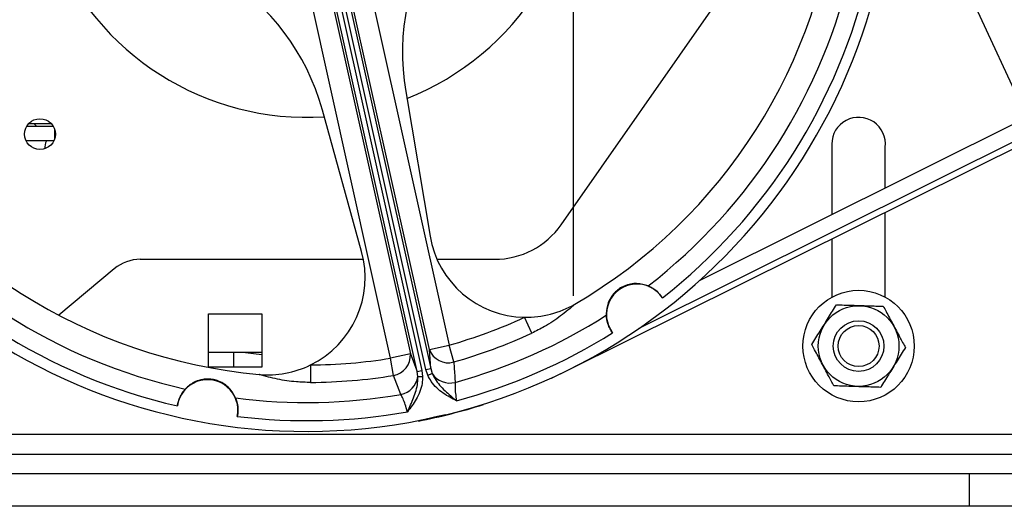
# Model space of a CAD drawing. Header units: inches. Extents: x 170 to 284, y 215 to 248.
# Tile 835 of 1056: x 236.075 to 236.28, y 225.237 to 225.339. Entities that reach past the tile are written whole.
import ezdxf

# ---------------------------------------------------------------- set-up
doc = ezdxf.new("R2010")
doc.units = ezdxf.units.IN
doc.header["$LTSCALE"] = 0.25
doc.header["$MEASUREMENT"] = 0
doc.layers.add('ANNOTATIONS', color=1, linetype='Continuous')
doc.layers.add('RH FRONT OF HOOD', color=7, linetype='Continuous')
doc.styles.add('ARIAL', font='arial.ttf', dxfattribs={"height": 0.09375})
doc.dimstyles.new('STANDARD$0', dxfattribs={"dimtxt": 0.09375, "dimasz": 0.09375, "dimexe": 0.03125, "dimexo": 0.046875, "dimgap": 0.09, "dimtad": 0, "dimtih": 1, "dimtoh": 1, "dimdec": 4, "dimzin": 0, "dimdsep": 46, "dimtxsty": 'ARIAL', "dimcen": 0.09, "dimadec": 0, "dimazin": 0, "dimtfac": 1, "dimtdec": 4, "dimtofl": 0, "dimtmove": 0, "dimatfit": 1, "dimfxl": 1, "dimtolj": 1, "dimtzin": 0, "dimarcsym": 0})

# ---------------------------------------------------------------- blocks, each defined once
blk = doc.blocks.new('*D84')
at = {"layer": 'ANNOTATIONS', "color": 0, "lineweight": -2, "transparency": 16777216}
for p, q in [((235.2910738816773, 225.6576941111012), (235.2910738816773, 226.0615542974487)), ((236.1899014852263, 225.2816237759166), (236.1899014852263, 226.0615542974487)), ((235.1973238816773, 226.0303042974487), (235.1035738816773, 226.0303042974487)), ((236.2836514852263, 226.0303042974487), (236.3774014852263, 226.0303042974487))]:
    blk.add_line(p, q, dxfattribs=at)
at = {"layer": 'ANNOTATIONS', "color": 0, "transparency": 16777216}
for points in [[(235.1973238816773, 226.0459292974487), (235.1973238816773, 226.0146792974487), (235.2910738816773, 226.0303042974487)], [(236.2836514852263, 226.0459292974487), (236.2836514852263, 226.0146792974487), (236.1899014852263, 226.0303042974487)]]:
    blk.add_solid(points, dxfattribs=at)
at = {"layer": 'defpoints', "color": 0, "transparency": 16777216}
for p in [(236.1899014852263, 226.0303042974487), (235.2910738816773, 225.6108191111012), (236.1899014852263, 225.2347487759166)]:
    blk.add_point(p, dxfattribs=at)
at = {"layer": 'ANNOTATIONS', "color": 0, "transparency": 16777216, "insert": (234.6019627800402, 226.0303042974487), "char_height": 0.09375, "attachment_point": 5, "style": 'ARIAL'}
blk.add_mtext('\\A1;PROJECTION', dxfattribs=at)
blk = doc.blocks.new('*D86')
at = {"layer": 'ANNOTATIONS', "color": 0, "lineweight": -2, "transparency": 16777216}
for p, q in [((236.2367764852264, 225.2379811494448), (237.5713035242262, 225.2379811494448)), ((237.5400535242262, 225.1442311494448), (237.5400535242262, 222.8822775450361)), ((237.5400535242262, 220.1854637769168), (237.5400535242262, 222.4474173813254)), ((237.0748839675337, 220.0917137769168), (237.5713035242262, 220.0917137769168))]:
    blk.add_line(p, q, dxfattribs=at)
at = {"layer": 'ANNOTATIONS', "color": 0, "transparency": 16777216}
for points in [[(237.5244285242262, 225.1442311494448), (237.5556785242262, 225.1442311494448), (237.5400535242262, 225.2379811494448)], [(237.5244285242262, 220.1854637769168), (237.5556785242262, 220.1854637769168), (237.5400535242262, 220.0917137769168)]]:
    blk.add_solid(points, dxfattribs=at)
at = {"layer": 'defpoints', "color": 0, "transparency": 16777216}
for p in [(236.1899014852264, 225.2379811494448), (237.0280089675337, 220.0917137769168), (237.5400535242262, 220.0917137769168)]:
    blk.add_point(p, dxfattribs=at)
at = {"layer": 'ANNOTATIONS', "color": 0, "transparency": 16777216, "insert": (237.5400535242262, 222.6648474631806), "char_height": 0.09375, "attachment_point": 5, "style": 'ARIAL'}
blk.add_mtext('\\A1;TOTAL\\PHEIGHT', dxfattribs=at)

msp = doc.modelspace()

# ---------------------------------------------------------------- hatches: boundary and pattern name
at = {"layer": 'RH FRONT OF HOOD'}
h = msp.add_hatch(dxfattribs=at)
h.set_pattern_fill('ANSI31', color=256, scale=0.34241245, angle=2.8e-322, style=0)
h.set_pattern_definition([(45, (225.4529552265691, 218.4993357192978), (-0.03026527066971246, 0.03026527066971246), [])])
edge = h.paths.add_edge_path(flags=0)
edge.add_arc((235.7395956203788, 224.3915581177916), 0.021400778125, 89.9999999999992, 390.52248781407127, ccw=False)
edge.add_line((235.7395956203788, 224.4129588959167), (235.8123582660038, 224.4129588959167))
edge.add_arc((235.8123582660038, 224.8238538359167), 0.4108949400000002, 270, 450.0000000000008)
edge.add_line((235.8123582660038, 225.2347487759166), (235.3287006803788, 225.2347487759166))
edge.add_arc((235.3287006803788, 225.2390289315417), 0.004280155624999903, 180.0000000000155, 269.9999999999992, ccw=False)
edge.add_line((235.3244205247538, 225.2390289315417), (235.3244205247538, 225.2818304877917))
edge.add_arc((235.3287006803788, 225.2818304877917), 0.004280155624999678, 360, 540, ccw=False)
edge.add_line((235.3329808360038, 225.2818304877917), (235.3329808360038, 225.2390289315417))
edge.add_line((235.3329808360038, 225.2390289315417), (235.3297484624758, 225.2390289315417))
edge.add_line((235.3297484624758, 225.2390289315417), (235.3297484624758, 225.2818304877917))
edge.add_arc((235.3287006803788, 225.2818304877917), 0.001047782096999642, 360, 540.0000000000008)
edge.add_line((235.3276528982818, 225.2818304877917), (235.3276528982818, 225.2390289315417))
edge.add_arc((235.3287006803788, 225.2390289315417), 0.001047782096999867, 180, 270)
edge.add_line((235.3287006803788, 225.2379811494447), (235.8123582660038, 225.2379811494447))
edge.add_arc((235.8123582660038, 224.8238538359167), 0.4141273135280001, 269.9999999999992, 450, ccw=False)
edge.add_line((235.8123582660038, 224.4097265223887), (235.7395956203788, 224.4097265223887))
edge.add_arc((235.7395956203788, 224.3915581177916), 0.018168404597, 450.0000000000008, 750.5224878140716)
edge.add_arc((235.754343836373, 224.4002532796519), 0.001047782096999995, 390.5224878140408, 495.0000000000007)
edge.add_line((235.753602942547, 224.4009941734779), (235.7449077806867, 224.3922990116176))
edge.add_line((235.7449077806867, 224.3922990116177), (235.7426221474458, 224.3945846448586))
edge.add_line((235.7426221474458, 224.3945846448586), (235.751317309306, 224.4032798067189))
edge.add_arc((235.754343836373, 224.4002532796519), 0.004280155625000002, 390.522487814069, 495.0000000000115, ccw=False)

# ---------------------------------------------------------------- linework, layer by layer
for p, q in [((236.4151128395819, 225.3786778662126), (236.1888006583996, 225.2661522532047)), ((236.4126990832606, 225.3788893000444), (236.2034755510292, 225.2748604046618)), ((236.4074905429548, 225.3799733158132), (236.2161394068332, 225.2848308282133)), ((236.1873017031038, 225.2963982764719), (236.2340696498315, 225.3631898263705)), ((236.2641490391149, 225.3618967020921), (236.2841728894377, 225.3186580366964)), ((236.1591843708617, 225.2663180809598), (236.1411255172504, 225.3474309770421)), ((236.1421094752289, 225.3476500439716), (236.1601683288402, 225.2665371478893)), ((236.1598812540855, 225.2704474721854), (236.1426905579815, 225.3476609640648)), ((236.1467903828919, 225.348573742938), (236.1639810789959, 225.2713602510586)), ((236.1518294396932, 225.2686548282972), (236.1346387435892, 225.3458683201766)), ((236.1387385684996, 225.3467810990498), (236.1559292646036, 225.2695676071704)), ((236.1573282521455, 225.2659048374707), (236.1392693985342, 225.3470177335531)), ((236.1402533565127, 225.3472368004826), (236.158312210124, 225.2661239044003)), ((236.1549632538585, 225.3240947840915), (236.1600344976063, 225.2940265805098)), ((236.1457871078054, 225.2908545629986), (236.1376229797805, 225.3202341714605)), ((236.0761154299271, 225.3168647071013), (236.0816266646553, 225.3168647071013)), ((236.081284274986, 225.317337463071), (236.0764578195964, 225.317337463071)), ((236.0781693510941, 225.3168647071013), (236.0776370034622, 225.317337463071)), ((236.0819477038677, 225.3143337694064), (236.0819477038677, 225.3161249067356)), ((236.0817532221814, 225.3138290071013), (236.075988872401, 225.3138290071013)), ((236.0817067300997, 225.3137371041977), (236.0815956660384, 225.3138290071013)), ((236.0819984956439, 225.3145315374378), (236.0819477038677, 225.3144722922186)), ((236.2436117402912, 225.313138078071), (236.2436117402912, 225.2984904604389)), ((236.2547426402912, 225.3040249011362), (236.2547426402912, 225.3125253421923)), ((236.2547426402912, 225.2813492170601), (236.2547426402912, 225.2989395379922)), ((236.2436117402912, 225.2934050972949), (236.2436117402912, 225.2813307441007)), ((236.0997460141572, 225.289206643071), (236.1461716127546, 225.289206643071)), ((236.1614819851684, 225.289206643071), (236.1734867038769, 225.289206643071)), ((236.0943257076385, 225.2872338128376), (236.0828102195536, 225.2775711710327)), ((236.1139569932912, 225.277890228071), (236.1250541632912, 225.277890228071)), ((236.1139569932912, 225.266793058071), (236.1139569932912, 225.277890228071)), ((236.1250541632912, 225.277890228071), (236.1250541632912, 225.266793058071)), ((236.1811935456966, 225.273858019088), (236.1796765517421, 225.2771567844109)), ((236.1139569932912, 225.269879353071), (236.1250474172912, 225.269879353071)), ((236.1191253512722, 225.269879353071), (236.1191253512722, 225.266793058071)), ((236.1250474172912, 225.269879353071), (236.1250474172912, 225.266793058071)), ((236.1598812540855, 225.2704474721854), (236.1639810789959, 225.2713602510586)), ((236.1601683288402, 225.2665371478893), (236.1598812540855, 225.2704474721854)), ((236.1649723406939, 225.2678673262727), (236.1639810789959, 225.2713602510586)), ((236.1559292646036, 225.2695676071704), (236.1518294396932, 225.2686548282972)), ((236.152413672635, 225.2650712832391), (236.1518294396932, 225.2686548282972)), ((236.1559292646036, 225.2695676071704), (236.1573282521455, 225.2659048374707)), ((236.1250541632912, 225.266793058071), (236.1139569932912, 225.266793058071)), ((236.135157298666, 225.2672450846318), (236.1351830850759, 225.2636143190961)), ((236.1573282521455, 225.2659048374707), (236.158312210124, 225.2661239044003)), ((236.1574811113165, 225.2648331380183), (236.1573282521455, 225.2659048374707)), ((236.158312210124, 225.2661239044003), (236.1584737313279, 225.2648683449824)), ((236.1591843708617, 225.2663180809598), (236.1601683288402, 225.2665371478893)), ((236.159570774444, 225.2651125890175), (236.1591843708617, 225.2663180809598)), ((236.159570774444, 225.2651125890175), (236.160484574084, 225.2655018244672)), ((236.1601683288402, 225.2665371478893), (236.160484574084, 225.2655018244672)), ((236.1888006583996, 225.2661522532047), (236.1852409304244, 225.264453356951)), ((236.1539567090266, 225.2611074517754), (236.152413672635, 225.2650712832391)), ((236.1574811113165, 225.2648331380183), (236.1584737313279, 225.2648683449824)), ((236.1586312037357, 225.2558821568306), (236.1586361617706, 225.2558598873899)), ((236.1609408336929, 225.2563729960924), (236.1586361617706, 225.2558598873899)), ((236.1632455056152, 225.256886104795), (236.1609408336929, 225.2563729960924)), ((236.1632405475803, 225.2569083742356), (236.1632455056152, 225.256886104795)), ((236.3293802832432, 225.252778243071), (235.7410584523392, 225.252778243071)), ((235.7490203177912, 225.248730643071), (236.3214184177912, 225.248730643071)), ((235.7490203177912, 225.244683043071), (236.3214184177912, 225.244683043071)), ((236.272276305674, 225.2379811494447), (236.272276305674, 225.244683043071)), ((235.8307950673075, 225.2379811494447), (236.272276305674, 225.2379811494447))]:
    msp.add_line(p, q, dxfattribs=at)
at = {"layer": 'RH FRONT OF HOOD', "flags": 128}
msp.add_lwpolyline([(236.1210657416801, 225.269879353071), (236.1232737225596, 225.2696210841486), (236.1250541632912, 225.269446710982)], dxfattribs=at)
at = {"layer": 'RH FRONT OF HOOD'}
for centre, radius in [((236.0788710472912, 225.315229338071), 0.003204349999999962), ((236.2491940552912, 225.271177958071), 0.01158625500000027), ((236.2491940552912, 225.271177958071), 0.008387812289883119), ((236.2491940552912, 225.271177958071), 0.005270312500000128), ((236.2491940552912, 225.271177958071), 0.004258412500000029)]:
    msp.add_circle(centre, radius, dxfattribs=at)
for centre, radius, start, end in [((236.1343874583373, 225.375639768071), 0.1221869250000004, 283.6587680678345, 11.44430059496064), ((236.2027748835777, 225.332158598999), 0.04848687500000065, 105.5297698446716, 189.5732988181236), ((236.1343874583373, 225.375639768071), 0.05691937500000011, 291.4525500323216, 3.650518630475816), ((236.1343874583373, 225.375639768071), 0.1108046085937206, 300.233960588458, 354.8691080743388), ((236.0909062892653, 225.3072523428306), 0.04848687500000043, 15.5297698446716, 99.5732988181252), ((236.1343874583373, 225.375639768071), 0.05691937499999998, 201.4525500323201, 273.6505186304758), ((236.1343874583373, 225.375639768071), 0.1161921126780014, 307.6715088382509, 347.4315598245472), ((236.1343874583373, 225.375639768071), 0.1199682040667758, 308.0714228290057, 347.0316458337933), ((236.1343874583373, 225.375639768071), 0.1221869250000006, 193.6587680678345, 281.4443005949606), ((236.1343874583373, 225.375639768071), 0.1108046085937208, 210.2339605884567, 264.8691080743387), ((236.2491940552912, 225.313138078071), 0.005582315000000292, 353.6983025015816, 180), ((236.0828919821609, 225.3124214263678), 0.003026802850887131, 152.2872675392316, 184.458989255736), ((236.1343874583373, 225.375639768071), 0.1161921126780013, 217.6715088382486, 257.4315598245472), ((236.1343874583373, 225.375639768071), 0.1199682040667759, 218.0714228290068, 257.0316458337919), ((236.1734867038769, 225.306071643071), 0.016865, 270, 325.0000000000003), ((236.1799906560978, 225.2973923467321), 0.02023800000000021, 189.5732988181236, 269.110703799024), ((236.1262879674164, 225.285436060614), 0.02023800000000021, 295.9923648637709, 15.52976984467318), ((236.0997460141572, 225.280774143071), 0.008432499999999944, 90, 129.9999999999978), ((236.2030596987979, 225.2777531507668), 0.006324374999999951, 32.97867111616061, 217.1243975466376), ((236.1799906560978, 225.2973923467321), 0.02023800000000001, 269.110703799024, 300.2339605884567), ((236.1343874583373, 225.375639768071), 0.1083974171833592, 285.8434811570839, 294.6961496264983), ((236.1343874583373, 225.375639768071), 0.1161921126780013, 285.4070138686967, 302.4315598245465), ((236.1343874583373, 225.375639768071), 0.1120282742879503, 285.8434811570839, 294.6961496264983), ((236.1343874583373, 225.375639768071), 0.1199682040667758, 285.0537021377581, 302.0316458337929), ((236.1638165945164, 225.2718997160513), 0.004194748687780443, 200.2553838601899, 285.9931333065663), ((236.1343874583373, 225.375639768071), 0.1083974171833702, 270.4069190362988, 279.2595875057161), ((236.1517495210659, 225.2692131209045), 0.004194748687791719, 279.1099353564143, 4.847684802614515), ((236.1262879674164, 225.285436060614), 0.02023800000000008, 264.8691080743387, 295.9923648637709), ((236.1641630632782, 225.2678457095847), 0.004361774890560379, 212.5047532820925, 284.5207996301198), ((236.1137297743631, 225.2578648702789), 0.006324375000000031, 347.9786711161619, 172.1243975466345), ((236.1343874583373, 225.375639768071), 0.1120282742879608, 270.4069190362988, 279.2595875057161), ((236.15315568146, 225.2653950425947), 0.004361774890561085, 280.5822690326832, 352.5983153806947), ((236.1343874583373, 225.375639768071), 0.1161921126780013, 262.6715088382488, 279.6960547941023), ((236.1343874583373, 225.375639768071), 0.1199682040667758, 263.0714228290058, 280.0493665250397), ((236.1343634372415, 225.3756367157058), 0.12227125, 280.9615175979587, 287.503328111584), ((235.7790065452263, 224.8238538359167), 0.4141273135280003, 270, 90)]:
    msp.add_arc(centre, radius, start, end, dxfattribs=at)
for points, knots in [([(236.2053963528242, 225.2836705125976), (236.2046513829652, 225.2839137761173), (236.2036031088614, 225.2842560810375), (236.2017898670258, 225.284108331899), (236.2005555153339, 225.2837456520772), (236.1994475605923, 225.2831387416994), (236.198543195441, 225.2824090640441), (236.1976760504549, 225.2813844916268), (236.1968663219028, 225.2797918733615), (236.1966675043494, 225.2784976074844), (236.1966959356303, 225.2776941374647), (236.1967003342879, 225.2775698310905)], [0, 0, 0, 0, 0.2359321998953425, 0.3319887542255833, 0.4289037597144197, 0.4920882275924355, 0.5554148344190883, 0.6317140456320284, 0.7480440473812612, 0.9610194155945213, 1, 1, 1, 1]), ([(236.2053963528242, 225.2836705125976), (236.2056428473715, 225.2835581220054), (236.2061913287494, 225.2833080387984), (236.2072380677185, 225.2825795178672), (236.2079885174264, 225.2817592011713), (236.2083134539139, 225.2812728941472), (236.208365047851, 225.2811956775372)], [0, 0, 0, 0, 0.2792249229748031, 0.621310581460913, 0.9398710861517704, 0.9999999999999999, 0.9999999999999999, 0.9999999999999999, 0.9999999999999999]), ([(236.1901811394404, 225.2799071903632), (236.1901727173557, 225.2798995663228), (236.1892298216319, 225.2790460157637), (236.1872248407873, 225.2773909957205), (236.1841982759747, 225.2753481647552), (236.1820843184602, 225.274299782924), (236.1811935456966, 225.273858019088)], [0, 0, 0, 0, 0.00324894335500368, 0.3637359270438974, 0.7318930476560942, 1, 1, 1, 1]), ([(236.2394621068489, 225.2714919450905), (236.2400298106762, 225.2724058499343), (236.2411820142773, 225.2742606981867), (236.2429312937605, 225.2770767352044), (236.2440577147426, 225.2788900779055), (236.2446000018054, 225.2797630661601)], [0, 0, 0, 0, 0.3349620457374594, 0.679834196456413, 1, 1, 1, 1]), ([(236.2446000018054, 225.2797630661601), (236.2456753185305, 225.2797283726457), (236.2478577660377, 225.2796579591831), (236.2511711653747, 225.2795510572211), (236.2533047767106, 225.2794822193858), (236.2543319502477, 225.2794490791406)], [0, 0, 0, 0, 0.3349620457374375, 0.6798341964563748, 1, 1, 1, 1]), ([(236.2543319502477, 225.2794490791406), (236.2545248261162, 225.2790886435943), (236.2551810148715, 225.2778623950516), (236.2563416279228, 225.2756935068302), (236.2576984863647, 225.2731578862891), (236.2585514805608, 225.271563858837), (236.2589260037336, 225.2708639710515)], [0, 0, 0, 0, 0.1280535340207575, 0.4356547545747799, 0.7522135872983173, 1, 1, 1, 1]), ([(236.1980171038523, 225.2739360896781), (236.1978324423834, 225.2742043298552), (236.1974144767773, 225.274811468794), (236.196988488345, 225.2758421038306), (236.196756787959, 225.2768368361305), (236.196718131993, 225.2773387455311), (236.1967003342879, 225.2775698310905)], [0, 0, 0, 0, 0.2096432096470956, 0.4745096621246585, 0.7580574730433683, 0.9999999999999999, 0.9999999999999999, 0.9999999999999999, 0.9999999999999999]), ([(236.2440561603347, 225.2629068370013), (236.2436816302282, 225.2636067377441), (236.2428425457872, 225.2651747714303), (236.2414864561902, 225.2677089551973), (236.2403250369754, 225.2698793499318), (236.239654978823, 225.2711315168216), (236.2394621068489, 225.2714919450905)], [0, 0, 0, 0, 0.2477854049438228, 0.5551299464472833, 0.8719469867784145, 0.9999999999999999, 0.9999999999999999, 0.9999999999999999, 0.9999999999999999]), ([(236.2589260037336, 225.2708639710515), (236.2583582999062, 225.2699500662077), (236.2572060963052, 225.2680952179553), (236.2554568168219, 225.2652791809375), (236.2543303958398, 225.2634658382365), (236.2537881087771, 225.2625928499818)], [0, 0, 0, 0, 0.3349620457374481, 0.6798341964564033, 1, 1, 1, 1]), ([(236.1649723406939, 225.2678673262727), (236.1650414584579, 225.2668345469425), (236.1651361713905, 225.265419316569), (236.1652310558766, 225.2640053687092), (236.1652566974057, 225.2636232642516)], [0, 0, 0, 0, 0.7297605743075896, 1, 1, 1, 1]), ([(236.160484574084, 225.2655018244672), (236.160668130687, 225.2651133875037), (236.1613123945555, 225.2637500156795), (236.1631015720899, 225.2618719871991), (236.1647210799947, 225.2604761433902), (236.1655421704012, 225.2597918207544), (236.1655461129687, 225.2597885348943)], [0, 0, 0, 0, 0.1669614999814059, 0.5860168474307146, 0.998012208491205, 1, 1, 1, 1]), ([(236.1195662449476, 225.2603968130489), (236.1192114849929, 225.2610955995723), (236.1187122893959, 225.26207888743), (236.1173256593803, 225.2632565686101), (236.1161963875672, 225.2638729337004), (236.1149837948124, 225.2642272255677), (236.1138283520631, 225.2643507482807), (236.1124907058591, 225.2642394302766), (236.1107919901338, 225.2636858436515), (236.1097362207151, 225.2629112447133), (236.1091881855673, 225.2623230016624), (236.1091033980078, 225.2622319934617)], [0, 0, 0, 0, 0.2359321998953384, 0.3319887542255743, 0.4289037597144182, 0.4920882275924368, 0.5554148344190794, 0.6317140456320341, 0.7480440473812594, 0.9610194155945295, 1, 1, 1, 1]), ([(236.1351830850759, 225.2636143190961), (236.1341890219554, 225.2636364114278), (236.131860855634, 225.2636881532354), (236.1282525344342, 225.2642485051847), (236.1257327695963, 225.2648943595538), (236.1244889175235, 225.2652758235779), (236.1244780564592, 225.2652791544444)], [0, 0, 0, 0, 0.2681049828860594, 0.6279208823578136, 0.9967510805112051, 1, 1, 1, 1]), ([(236.1584737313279, 225.2648683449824), (236.1584598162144, 225.2643749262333), (236.1584129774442, 225.2627140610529), (236.1575303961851, 225.2606339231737), (236.1563138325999, 225.2587790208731), (236.1556600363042, 225.2579361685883), (236.155324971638, 225.257516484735), (236.155321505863, 225.2575121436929)], [0, 0, 0, 0, 0.1808274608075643, 0.6086717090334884, 0.8026294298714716, 0.9979584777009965, 0.9999999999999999, 0.9999999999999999, 0.9999999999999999, 0.9999999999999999]), ([(236.155321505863, 225.2575121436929), (236.1553236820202, 225.2575167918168), (236.155776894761, 225.2584848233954), (236.1566512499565, 225.2604358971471), (236.1574746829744, 225.262895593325), (236.1574796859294, 225.2644035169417), (236.1574811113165, 225.2648331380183)], [0, 0, 0, 0, 0.001987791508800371, 0.4139831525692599, 0.8330385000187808, 1, 1, 1, 1]), ([(236.1655461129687, 225.2597885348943), (236.1655411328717, 225.25979099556), (236.1650596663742, 225.2600288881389), (236.1641100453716, 225.2605147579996), (236.1622214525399, 225.2616783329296), (236.1605397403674, 225.2631875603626), (236.1597927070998, 225.2646716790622), (236.159570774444, 225.2651125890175)], [0, 0, 0, 0, 0.002041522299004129, 0.1973705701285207, 0.3913282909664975, 0.8191725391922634, 1, 1, 1, 1]), ([(236.1652566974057, 225.2636232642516), (236.1652382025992, 225.2633138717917), (236.1652012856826, 225.2626963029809), (236.1653008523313, 225.261325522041), (236.1654629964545, 225.2603094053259), (236.1655461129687, 225.2597885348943)], [0, 0, 0, 0, 0.3285501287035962, 0.6558088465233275, 1, 1, 1, 1]), ([(236.1074650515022, 225.2587314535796), (236.1075237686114, 225.2590500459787), (236.1076570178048, 225.2597730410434), (236.1080831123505, 225.2608019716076), (236.1086232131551, 225.2616715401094), (236.1089516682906, 225.2620549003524), (236.1091033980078, 225.2622319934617)], [0, 0, 0, 0, 0.2085581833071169, 0.4732898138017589, 0.7566864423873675, 0.9999999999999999, 0.9999999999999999, 0.9999999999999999, 0.9999999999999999]), ([(236.2537881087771, 225.2625928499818), (236.252712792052, 225.2626275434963), (236.2505303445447, 225.2626979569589), (236.2472169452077, 225.2628048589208), (236.2450833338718, 225.2628736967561), (236.2440561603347, 225.2629068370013)], [0, 0, 0, 0, 0.3349620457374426, 0.6798341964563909, 1, 1, 1, 1]), ([(236.1195662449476, 225.2603968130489), (236.1196610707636, 225.260143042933), (236.1198720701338, 225.2595783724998), (236.1200970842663, 225.2583230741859), (236.1200476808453, 225.2572123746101), (236.1199335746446, 225.256638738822), (236.1199154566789, 225.2565476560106)], [0, 0, 0, 0, 0.279224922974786, 0.6213105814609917, 0.9398710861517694, 1, 1, 1, 1]), ([(236.155321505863, 225.2575121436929), (236.155313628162, 225.2575415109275), (236.1551771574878, 225.2580502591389), (236.1548776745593, 225.2590318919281), (236.1544012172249, 225.2602918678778), (236.1541050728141, 225.260835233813), (236.1539567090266, 225.2611074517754)], [0, 0, 0, 0, 0.01987989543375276, 0.3443927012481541, 0.6715508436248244, 1, 1, 1, 1])]:
    msp.add_open_spline(points, degree=3, knots=knots, dxfattribs=at)

# ---------------------------------------------------------------- dimensions: what is measured, and where the dimension line sits
at = {"layer": 'ANNOTATIONS'}
dim = msp.add_linear_dim(base=(236.1899014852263, 226.0303042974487), p1=(235.2910738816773, 225.6108191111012), p2=(236.1899014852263, 225.2347487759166), text='PROJECTION', dimstyle='STANDARD$0', dxfattribs=at)
dim.commit()
dim.dimension.update_dxf_attribs({"geometry": '*D84', "text_midpoint": (234.6019627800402, 226.0303042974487), "dimtype": 160})
dim = msp.add_linear_dim(base=(237.5400535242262, 220.0917137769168), p1=(236.1899014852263, 225.2379811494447), p2=(237.0280089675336, 220.0917137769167), angle=90, text='TOTAL\\PHEIGHT', dimstyle='STANDARD$0', dxfattribs=at)
dim.commit()
dim.dimension.update_dxf_attribs({"geometry": '*D86', "text_midpoint": (237.5400535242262, 222.6648474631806)})

doc.saveas('drawing.dxf')
